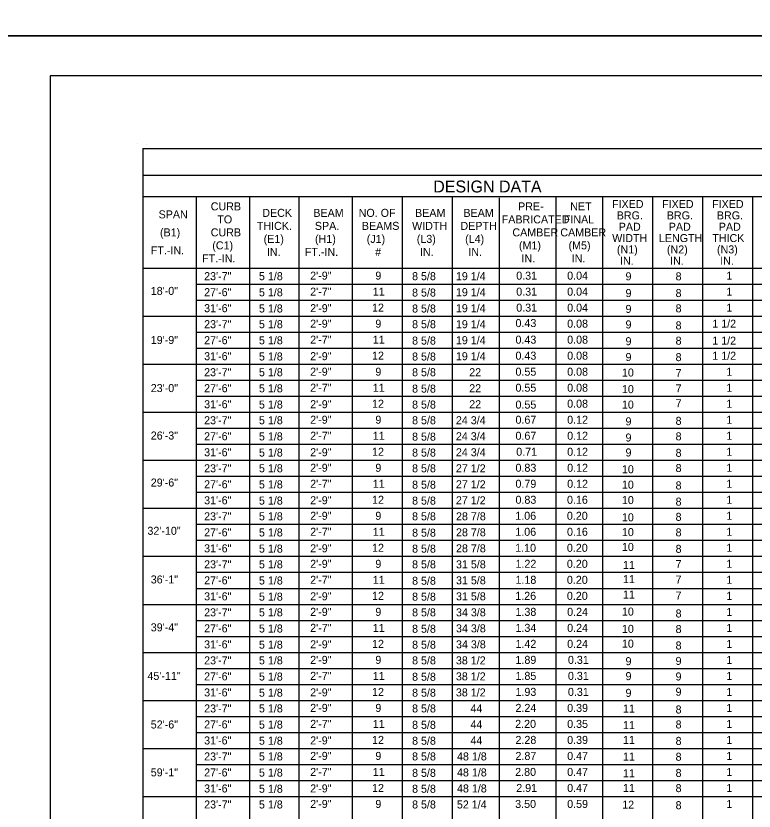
# Model space of a CAD drawing. Extents: x -5022 to -159, y 1126 to 7226.
# Drawn here: x -3813 to -3536.4, y 3805.3 to 4103.3 of the extents above; entities that cross this region are included whole.
import ezdxf

# ---------------------------------------------------------------- set-up
doc = ezdxf.new("R2010")
doc.units = 0
for name, color, linetype in [('2', 7, 'Continuous'), ('3', 7, 'Continuous'), ('PLT-BNDY', 7, 'Continuous')]:
    doc.layers.add(name, color=color, linetype=linetype)

msp = doc.modelspace()

# ---------------------------------------------------------------- linework, layer by layer
at = {"layer": '2'}
for p, q in [((-3014.13, 4080.81), (-3800.13, 4080.81)), ((-3800.13, 4080.81), (-3800.13, 3516.81)), ((-3767.44, 4055.53), (-3767.44, 4055.53)), ((-3764.04, 4054.95), (-3764.04, 4054.95))]:
    msp.add_line(p, q, dxfattribs=at)
at = {"layer": '3'}
for p, q in [((-3765.47, 4053.56), (-3765.47, 3702.75)), ((-3765.47, 4053.56), (-3051.23, 4053.56)), ((-3765.47, 4043.64), (-3051.23, 4043.64)), ((-3765.47, 4035.57), (-3051.23, 4035.57)), ((-3745.47, 4035.57), (-3745.47, 3702.75)), ((-3725.47, 4035.57), (-3725.47, 3702.75)), ((-3706.97, 4035.57), (-3706.97, 3702.75)), ((-3686.97, 4035.57), (-3686.97, 3702.75)), ((-3668.22, 4035.57), (-3668.22, 3702.75)), ((-3649.47, 4035.57), (-3649.47, 3702.75)), ((-3610.72, 4035.57), (-3610.72, 3702.75)), ((-3593.22, 4035.57), (-3593.22, 3702.75)), ((-3574.47, 4035.57), (-3574.47, 3702.75)), ((-3555.72, 4035.57), (-3555.72, 3702.75)), ((-3536.97, 4035.57), (-3536.97, 3702.75)), ((-3631.97, 4035.18), (-3631.97, 3702.75)), ((-3765.47, 4008.76), (-3051.23, 4008.76)), ((-3745.47, 4002.76), (-3051.23, 4002.76)), ((-3745.47, 3996.76), (-3051.23, 3996.76)), ((-3765.47, 3990.76), (-3051.23, 3990.76)), ((-3745.47, 3984.76), (-3051.23, 3984.76)), ((-3745.47, 3978.76), (-3051.23, 3978.76)), ((-3765.47, 3972.76), (-3051.23, 3972.76)), ((-3745.47, 3966.76), (-3051.23, 3966.76)), ((-3745.47, 3960.76), (-3051.23, 3960.76)), ((-3765.47, 3954.76), (-3051.23, 3954.76)), ((-3745.47, 3948.76), (-3051.23, 3948.76)), ((-3745.47, 3942.76), (-3051.23, 3942.76)), ((-3765.47, 3936.76), (-3051.23, 3936.76)), ((-3745.47, 3930.76), (-3051.23, 3930.76)), ((-3745.47, 3924.76), (-3051.23, 3924.76)), ((-3765.47, 3918.76), (-3051.23, 3918.76)), ((-3745.47, 3912.76), (-3051.23, 3912.76)), ((-3745.47, 3906.76), (-3051.23, 3906.76)), ((-3765.47, 3900.76), (-3051.23, 3900.76)), ((-3745.47, 3894.76), (-3051.23, 3894.76)), ((-3745.47, 3888.76), (-3051.23, 3888.76)), ((-3765.47, 3882.76), (-3051.23, 3882.76)), ((-3745.47, 3876.76), (-3051.23, 3876.76)), ((-3745.47, 3870.76), (-3051.23, 3870.76)), ((-3765.47, 3864.76), (-3051.23, 3864.76)), ((-3745.47, 3858.75), (-3051.23, 3858.76)), ((-3745.47, 3852.75), (-3051.23, 3852.76)), ((-3765.47, 3846.75), (-3051.23, 3846.76)), ((-3745.47, 3840.75), (-3051.23, 3840.76)), ((-3745.47, 3834.76), (-3051.23, 3834.76)), ((-3765.47, 3828.76), (-3051.23, 3828.76)), ((-3745.47, 3822.75), (-3051.23, 3822.76)), ((-3745.47, 3816.75), (-3051.23, 3816.76)), ((-3765.47, 3810.75), (-3051.23, 3810.76))]:
    msp.add_line(p, q, dxfattribs=at)
at = {"layer": 'PLT-BNDY'}
for points in [[(-3840.13, 4689.81), (-2999.13, 4689.81), (-2999.13, 4095.81), (-3840.13, 4095.81)], [(-3840.13, 4095.81), (-2999.13, 4095.81), (-2999.13, 3501.81), (-3840.13, 3501.81)]]:
    msp.add_lwpolyline(points, close=True, dxfattribs=at)

# ---------------------------------------------------------------- texts
at = {"layer": '2'}
for s, height, p in [('DESIGN DATA', 4.4793, (-3656.62, 4037.13)), ('CURB', 3, (-3740, 4030.42)), ('PRE-', 3, (-3624.83, 4030.42)), ('NET', 3, (-3605.29, 4030.42)), ('FIXED', 3, (-3589.62, 4031.29)), ('FIXED', 3, (-3570.87, 4031.29)), ('FIXED', 3, (-3552.12, 4031.29)), ('SPAN', 3, (-3759.54, 4027.42)), ('DECK', 3, (-3720.68, 4027.98)), ('BEAM', 3, (-3701.56, 4027.98)), ('NO. OF', 3, (-3684.56, 4027.98)), ('BEAM', 3, (-3663.43, 4027.98)), ('BEAM', 3, (-3645.31, 4027.98)), ('BRG.', 3, (-3587.85, 4027.04)), ('BRG.', 3, (-3569.1, 4027.04)), ('BRG.', 3, (-3550.34, 4027.04)), ('TO', 3, (-3737.54, 4025.54)), ('FABRICATED', 3, (-3630.96, 4025.54)), ('FINAL', 3, (-3607.68, 4025.54)), ('(B1)', 3, (-3759.02, 4020.67)), ('CURB', 3, (-3740, 4020.67)), ('THICK.', 3, (-3722.72, 4023.11)), ('SPA.', 3, (-3700.98, 4023.11)), ('BEAMS', 3, (-3683.36, 4023.11)), ('WIDTH', 3, (-3664.55, 4023.11)), ('DEPTH', 3, (-3646.43, 4023.11)), ('CAMBER', 3, (-3626.96, 4020.67)), ('CAMBER', 3, (-3608.99, 4020.67)), ('PAD', 3, (-3587.12, 4022.79)), ('PAD', 3, (-3568.37, 4022.79)), ('PAD', 3, (-3549.62, 4022.79)), ('(E1)', 3, (-3720.17, 4018.23)), ('(H1)', 3, (-3700.92, 4018.23)), ('(J1)', 3, (-3681.54, 4018.23)), ('(L3)', 3, (-3662.79, 4018.23)), ('(L4)', 3, (-3644.67, 4018.23)), ('WIDTH', 3, (-3589.55, 4018.54)), ('LENGTH', 3, (-3572.05, 4018.54)), ('THICK', 3, (-3552.05, 4018.54)), ('(C1)', 3, (-3739.42, 4015.8)), ('(M1)', 3, (-3624.5, 4015.8)), ('(M5)', 3, (-3605.91, 4015.8)), ('FT.-IN.', 3, (-3762.45, 4013.92)), ('IN.', 3, (-3718.97, 4013.36)), ('FT.-IN.', 3, (-3704.73, 4013.36)), ('#', 3, (-3678.38, 4013.36)), ('IN.', 3, (-3661.6, 4013.36)), ('IN.', 3, (-3643.47, 4013.36)), ('(N1)', 3, (-3587.79, 4014.29)), ('(N2)', 3, (-3569.04, 4014.29)), ('(N3)', 3, (-3550.29, 4014.29)), ('FT.-IN.', 3, (-3743.22, 4010.92)), ('IN.', 3, (-3623.55, 4010.92)), ('IN.', 3, (-3604.72, 4010.92)), ('IN.', 3, (-3586.6, 4010.04)), ('IN.', 3, (-3567.85, 4010.04)), ('IN.', 3, (-3549.09, 4010.04)), ('23\'-7"', 3, (-3742.48, 4004.26)), ('5 1/8', 3, (-3721.93, 4004.26)), ('2\'-9"', 3, (-3702.73, 4004.45)), ('9', 3, (-3678.31, 4004.46)), ('8 5/8', 3, (-3664.55, 4004.26)), ('19 1/4', 3, (-3648.13, 4004.26)), ('0.31', 3, (-3625.51, 4004.46)), ('0.04', 3, (-3606.43, 4004.46)), ('9', 3, (-3584.56, 4004.21)), ('8', 3, (-3565.8, 4004.2)), ('1', 3, (-3546.76, 4004.46)), ('18\'-0"', 3, (-3762.48, 3998.74)), ('27\'-6"', 3, (-3742.48, 3998.26)), ('5 1/8', 3, (-3721.93, 3998.21)), ('2\'-7"', 3, (-3702.73, 3998.46)), ('11', 3, (-3679.27, 3998.46)), ('8 5/8', 3, (-3664.55, 3998.12)), ('19 1/4', 3, (-3648.13, 3998.26)), ('0.31', 3, (-3625.51, 3998.46)), ('0.04', 3, (-3606.43, 3998.46)), ('9', 3, (-3584.56, 3997.93)), ('8', 3, (-3565.8, 3997.92)), ('1', 3, (-3546.76, 3998.46)), ('31\'-6"', 3, (-3742.48, 3992.26)), ('5 1/8', 3, (-3721.93, 3992.15)), ('2\'-9"', 3, (-3702.73, 3992.27)), ('12', 3, (-3679.55, 3992.46)), ('8 5/8', 3, (-3664.55, 3992.14)), ('19 1/4', 3, (-3648.13, 3992.26)), ('0.31', 3, (-3625.51, 3992.46)), ('0.04', 3, (-3606.43, 3992.46)), ('9', 3, (-3584.56, 3991.99)), ('8', 3, (-3565.8, 3992.2)), ('1', 3, (-3546.76, 3992.46)), ('23\'-7"', 3, (-3742.48, 3986.26)), ('5 1/8', 3, (-3721.93, 3986.26)), ('2\'-9"', 3, (-3702.73, 3986.45)), ('9', 3, (-3678.31, 3986.46)), ('8 5/8', 3, (-3664.55, 3986.26)), ('19 1/4', 3, (-3648.13, 3986.26)), ('0.43', 3, (-3625.8, 3986.68)), ('0.08', 3, (-3606.43, 3986.46)), ('9', 3, (-3584.56, 3986.17)), ('8', 3, (-3565.8, 3985.8)), ('1 1/2', 3, (-3552.05, 3986.45)), ('19\'-9"', 3, (-3762.48, 3980.34)), ('27\'-6"', 3, (-3742.48, 3980.26)), ('5 1/8', 3, (-3721.93, 3980.21)), ('2\'-7"', 3, (-3702.73, 3980.45)), ('11', 3, (-3679.27, 3980.46)), ('8 5/8', 3, (-3664.55, 3980.12)), ('19 1/4', 3, (-3648.13, 3980.26)), ('0.43', 3, (-3625.8, 3980.46)), ('0.08', 3, (-3606.43, 3980.46)), ('9', 3, (-3584.56, 3979.89)), ('8', 3, (-3565.8, 3980.09)), ('1 1/2', 3, (-3552.05, 3980.1)), ('31\'-6"', 3, (-3742.48, 3974.26)), ('5 1/8', 3, (-3721.93, 3974.16)), ('2\'-9"', 3, (-3702.73, 3974.27)), ('12', 3, (-3679.55, 3974.46)), ('8 5/8', 3, (-3664.55, 3974.14)), ('19 1/4', 3, (-3648.13, 3974.26)), ('0.43', 3, (-3625.8, 3974.46)), ('0.08', 3, (-3606.43, 3974.46)), ('9', 3, (-3584.56, 3973.95)), ('8', 3, (-3565.8, 3973.92)), ('1 1/2', 3, (-3552.05, 3974.43)), ('23\'-7"', 3, (-3742.48, 3968.26)), ('5 1/8', 3, (-3721.93, 3968.26)), ('2\'-9"', 3, (-3702.73, 3968.45)), ('9', 3, (-3678.31, 3968.45)), ('8 5/8', 3, (-3664.55, 3968.26)), ('22', 3, (-3643.13, 3968.26)), ('0.55', 3, (-3625.8, 3968.45)), ('0.08', 3, (-3606.43, 3968.45)), ('10', 3, (-3585.91, 3968.14)), ('7', 3, (-3565.8, 3967.94)), ('1', 3, (-3546.76, 3968.45)), ('23\'-0"', 3, (-3762.48, 3962.32)), ('27\'-6"', 3, (-3742.48, 3962.26)), ('5 1/8', 3, (-3721.93, 3962.21)), ('2\'-7"', 3, (-3702.73, 3962.45)), ('11', 3, (-3679.27, 3962.45)), ('8 5/8', 3, (-3664.55, 3962.12)), ('22', 3, (-3643.13, 3962.26)), ('0.55', 3, (-3625.8, 3962.45)), ('0.08', 3, (-3606.43, 3962.45)), ('10', 3, (-3585.91, 3961.91)), ('7', 3, (-3565.8, 3962.16)), ('1', 3, (-3546.76, 3962.45)), ('31\'-6"', 3, (-3742.48, 3956.26)), ('5 1/8', 3, (-3721.93, 3956.15)), ('2\'-9"', 3, (-3702.73, 3956.27)), ('12', 3, (-3679.55, 3956.46)), ('8 5/8', 3, (-3664.55, 3956.14)), ('22', 3, (-3643.13, 3956.26)), ('0.55', 3, (-3625.8, 3956.12)), ('0.08', 3, (-3606.43, 3956.46)), ('10', 3, (-3585.91, 3956.14)), ('7', 3, (-3565.8, 3956.62)), ('1', 3, (-3546.76, 3956.45)), ('23\'-7"', 3, (-3742.48, 3950.26)), ('5 1/8', 3, (-3721.93, 3950.26)), ('2\'-9"', 3, (-3702.73, 3950.45)), ('9', 3, (-3678.31, 3950.45)), ('8 5/8', 3, (-3664.55, 3950.26)), ('24 3/4', 3, (-3648.13, 3950.26)), ('0.67', 3, (-3625.8, 3950.45)), ('0.12', 3, (-3606.43, 3950.45)), ('9', 3, (-3584.56, 3949.84)), ('8', 3, (-3565.8, 3950.04)), ('1', 3, (-3546.76, 3950.45)), ('26\'-3"', 3, (-3762.48, 3944.53)), ('27\'-6"', 3, (-3742.48, 3944.26)), ('5 1/8', 3, (-3721.93, 3944.2)), ('2\'-7"', 3, (-3702.73, 3944.45)), ('11', 3, (-3679.27, 3944.45)), ('8 5/8', 3, (-3664.55, 3944.12)), ('24 3/4', 3, (-3648.13, 3944.26)), ('0.67', 3, (-3625.8, 3944.45)), ('0.12', 3, (-3606.43, 3944.45)), ('9', 3, (-3584.56, 3943.78)), ('8', 3, (-3565.8, 3944.22)), ('1', 3, (-3546.76, 3944.45)), ('31\'-6"', 3, (-3742.48, 3938.26)), ('5 1/8', 3, (-3721.93, 3938.15)), ('2\'-9"', 3, (-3702.73, 3938.27)), ('12', 3, (-3679.55, 3938.45)), ('8 5/8', 3, (-3664.55, 3938.14)), ('24 3/4', 3, (-3648.13, 3938.26)), ('0.71', 3, (-3625.51, 3938.45)), ('0.12', 3, (-3606.43, 3938.45)), ('9', 3, (-3584.56, 3938.19)), ('8', 3, (-3565.8, 3938.05)), ('1', 3, (-3546.76, 3938.45)), ('23\'-7"', 3, (-3742.48, 3932.26)), ('5 1/8', 3, (-3721.93, 3932.26)), ('2\'-9"', 3, (-3702.73, 3932.45)), ('9', 3, (-3678.31, 3932.45)), ('8 5/8', 3, (-3664.55, 3932.26)), ('27 1/2', 3, (-3648.13, 3932.26)), ('0.83', 3, (-3625.8, 3932.45)), ('0.12', 3, (-3606.43, 3932.45)), ('10', 3, (-3585.91, 3931.89)), ('8', 3, (-3565.8, 3932.34)), ('1', 3, (-3546.76, 3932.45)), ('29\'-6"', 3, (-3762.48, 3926.91)), ('27\'-6"', 3, (-3742.48, 3926.26)), ('5 1/8', 3, (-3721.93, 3926.21)), ('2\'-7"', 3, (-3702.73, 3926.45)), ('11', 3, (-3679.27, 3926.45)), ('8 5/8', 3, (-3664.55, 3926.12)), ('27 1/2', 3, (-3648.13, 3926.26)), ('0.79', 3, (-3625.81, 3926.45)), ('0.12', 3, (-3606.43, 3926.45)), ('10', 3, (-3585.91, 3926.12)), ('8', 3, (-3565.8, 3925.83)), ('1', 3, (-3546.76, 3926.45)), ('31\'-6"', 3, (-3742.48, 3920.25)), ('5 1/8', 3, (-3721.93, 3920.15)), ('2\'-9"', 3, (-3702.73, 3920.27)), ('12', 3, (-3679.55, 3920.45)), ('8 5/8', 3, (-3664.55, 3920.14)), ('27 1/2', 3, (-3648.13, 3920.26)), ('0.83', 3, (-3625.8, 3920.45)), ('0.16', 3, (-3606.49, 3920.45)), ('10', 3, (-3585.91, 3920.34)), ('8', 3, (-3565.8, 3919.77)), ('1', 3, (-3546.76, 3920.45)), ('23\'-7"', 3, (-3742.48, 3914.26)), ('5 1/8', 3, (-3721.93, 3914.26)), ('2\'-9"', 3, (-3702.73, 3914.45)), ('9', 3, (-3678.31, 3914.45)), ('8 5/8', 3, (-3664.55, 3914.26)), ('28 7/8', 3, (-3648.09, 3914.26)), ('1.06', 3, (-3625.87, 3914.45)), ('0.20', 3, (-3606.53, 3914.45)), ('10', 3, (-3585.91, 3913.88)), ('8', 3, (-3565.8, 3914.06)), ('1', 3, (-3546.76, 3914.45)), ('32\'-10"', 3, (-3763.73, 3908.82)), ('27\'-6"', 3, (-3742.48, 3908.26)), ('5 1/8', 3, (-3721.93, 3908.2)), ('2\'-7"', 3, (-3702.73, 3908.45)), ('11', 3, (-3679.27, 3908.45)), ('8 5/8', 3, (-3664.55, 3908.12)), ('28 7/8', 3, (-3648.09, 3908.26)), ('1.06', 3, (-3625.87, 3908.45)), ('0.16', 3, (-3606.49, 3908.45)), ('10', 3, (-3585.91, 3908.33)), ('8', 3, (-3565.8, 3908.23)), ('1', 3, (-3546.76, 3908.45)), ('31\'-6"', 3, (-3742.48, 3902.25)), ('5 1/8', 3, (-3721.93, 3902.15)), ('2\'-9"', 3, (-3702.73, 3902.26)), ('12', 3, (-3679.55, 3902.45)), ('8 5/8', 3, (-3664.55, 3902.14)), ('28 7/8', 3, (-3648.09, 3902.26)), ('1.10', 3, (-3625.91, 3902.45)), ('0.20', 3, (-3606.53, 3902.45)), ('10', 3, (-3585.91, 3902.79)), ('8', 3, (-3565.8, 3902.06)), ('1', 3, (-3546.76, 3902.45)), ('23\'-7"', 3, (-3742.48, 3896.26)), ('5 1/8', 3, (-3721.93, 3896.26)), ('2\'-9"', 3, (-3702.73, 3896.45)), ('9', 3, (-3678.31, 3896.45)), ('8 5/8', 3, (-3664.55, 3896.26)), ('31 5/8', 3, (-3648.09, 3896.26)), ('1.22', 3, (-3625.8, 3896.45)), ('0.20', 3, (-3606.53, 3896.45)), ('11', 3, (-3585.52, 3896.02)), ('7', 3, (-3565.8, 3896.35)), ('1', 3, (-3546.76, 3896.45)), ('36\'-1"', 3, (-3762.48, 3890.59)), ('27\'-6"', 3, (-3742.48, 3890.26)), ('5 1/8', 3, (-3721.93, 3890.2)), ('2\'-7"', 3, (-3702.73, 3890.45)), ('11', 3, (-3679.27, 3890.45)), ('8 5/8', 3, (-3664.55, 3890.11)), ('31 5/8', 3, (-3648.09, 3890.26)), ('1.18', 3, (-3625.8, 3890.45)), ('0.20', 3, (-3606.53, 3890.45)), ('11', 3, (-3585.52, 3890.71)), ('7', 3, (-3565.8, 3890.57)), ('1', 3, (-3546.76, 3890.45)), ('31\'-6"', 3, (-3742.48, 3884.25)), ('5 1/8', 3, (-3721.93, 3884.15)), ('2\'-9"', 3, (-3702.73, 3884.27)), ('12', 3, (-3679.55, 3884.45)), ('8 5/8', 3, (-3664.55, 3884.14)), ('31 5/8', 3, (-3648.09, 3884.26)), ('1.26', 3, (-3625.87, 3884.45)), ('0.20', 3, (-3606.53, 3884.45)), ('11', 3, (-3585.52, 3884.94)), ('7', 3, (-3565.8, 3884.57)), ('1', 3, (-3546.76, 3884.45)), ('23\'-7"', 3, (-3742.48, 3878.26)), ('5 1/8', 3, (-3721.93, 3878.26)), ('2\'-9"', 3, (-3702.73, 3878.45)), ('9', 3, (-3678.31, 3878.45)), ('8 5/8', 3, (-3664.55, 3878.26)), ('34 3/8', 3, (-3648.09, 3878.26)), ('1.38', 3, (-3625.8, 3878.45)), ('0.24', 3, (-3606.43, 3878.45)), ('10', 3, (-3585.91, 3878.55)), ('8', 3, (-3565.8, 3877.84)), ('1', 3, (-3546.76, 3878.45)), ('39\'-4"', 3, (-3762.48, 3872.65)), ('27\'-6"', 3, (-3742.48, 3872.26)), ('5 1/8', 3, (-3721.93, 3872.2)), ('2\'-7"', 3, (-3702.73, 3872.45)), ('11', 3, (-3679.27, 3872.45)), ('8 5/8', 3, (-3664.55, 3872.11)), ('34 3/8', 3, (-3648.09, 3872.26)), ('1.34', 3, (-3625.8, 3872.45)), ('0.24', 3, (-3606.43, 3872.45)), ('10', 3, (-3585.91, 3872.08)), ('8', 3, (-3565.8, 3872.01)), ('1', 3, (-3546.76, 3872.45)), ('31\'-6"', 3, (-3742.48, 3866.25)), ('5 1/8', 3, (-3721.93, 3866.15)), ('2\'-9"', 3, (-3702.73, 3866.27)), ('12', 3, (-3679.55, 3866.45)), ('8 5/8', 3, (-3664.55, 3866.14)), ('34 3/8', 3, (-3648.09, 3866.26)), ('1.42', 3, (-3625.8, 3866.45)), ('0.24', 3, (-3606.43, 3866.45)), ('10', 3, (-3585.91, 3866.53)), ('8', 3, (-3565.8, 3865.84)), ('1', 3, (-3546.76, 3866.45)), ('23\'-7"', 3, (-3742.48, 3860.26)), ('5 1/8', 3, (-3721.93, 3860.26)), ('2\'-9"', 3, (-3702.73, 3860.45)), ('9', 3, (-3678.31, 3860.45)), ('8 5/8', 3, (-3664.55, 3860.26)), ('38 1/2', 3, (-3648.13, 3860.26)), ('1.89', 3, (-3625.81, 3860.45)), ('0.31', 3, (-3606.14, 3860.45)), ('9', 3, (-3584.56, 3859.96)), ('9', 3, (-3565.81, 3860.06)), ('1', 3, (-3546.76, 3860.45)), ('45\'-11"', 3, (-3763.73, 3854.43)), ('27\'-6"', 3, (-3742.48, 3854.26)), ('5 1/8', 3, (-3721.93, 3854.2)), ('2\'-7"', 3, (-3702.73, 3854.45)), ('11', 3, (-3679.27, 3854.45)), ('8 5/8', 3, (-3664.55, 3854.12)), ('38 1/2', 3, (-3648.13, 3854.26)), ('1.85', 3, (-3625.8, 3854.45)), ('0.31', 3, (-3606.14, 3854.45)), ('9', 3, (-3584.56, 3854.36)), ('9', 3, (-3565.81, 3854.23)), ('1', 3, (-3546.76, 3854.45)), ('31\'-6"', 3, (-3742.48, 3848.25)), ('5 1/8', 3, (-3721.93, 3848.15)), ('2\'-9"', 3, (-3702.73, 3848.27)), ('12', 3, (-3679.55, 3848.45)), ('8 5/8', 3, (-3664.55, 3848.14)), ('38 1/2', 3, (-3648.13, 3848.26)), ('1.93', 3, (-3625.8, 3848.45)), ('0.31', 3, (-3606.14, 3848.45)), ('9', 3, (-3584.56, 3848.08)), ('9', 3, (-3565.81, 3848.52)), ('1', 3, (-3546.76, 3848.45)), ('23\'-7"', 3, (-3742.48, 3842.25)), ('5 1/8', 3, (-3721.93, 3842.25)), ('2\'-9"', 3, (-3702.73, 3842.45)), ('9', 3, (-3678.31, 3842.45)), ('8 5/8', 3, (-3664.55, 3842.25)), ('44', 3, (-3642.67, 3842.26)), ('2.24', 3, (-3625.8, 3842.45)), ('0.39', 3, (-3606.43, 3842.45)), ('11', 3, (-3585.52, 3842.21)), ('8', 3, (-3565.8, 3841.85)), ('1', 3, (-3546.76, 3842.45)), ('52\'-6"', 3, (-3762.48, 3836.23)), ('27\'-6"', 3, (-3742.48, 3836.25)), ('5 1/8', 3, (-3721.93, 3836.2)), ('2\'-7"', 3, (-3702.73, 3836.45)), ('11', 3, (-3679.27, 3836.45)), ('8 5/8', 3, (-3664.55, 3836.11)), ('44', 3, (-3642.67, 3836.26)), ('2.20', 3, (-3625.91, 3836.45)), ('0.35', 3, (-3606.43, 3836.45)), ('11', 3, (-3585.52, 3835.98)), ('8', 3, (-3565.8, 3836.25)), ('1', 3, (-3546.76, 3836.45)), ('31\'-6"', 3, (-3742.48, 3830.25)), ('5 1/8', 3, (-3721.93, 3830.15)), ('2\'-9"', 3, (-3702.73, 3830.26)), ('12', 3, (-3679.55, 3830.45)), ('8 5/8', 3, (-3664.55, 3830.14)), ('44', 3, (-3642.67, 3830.26)), ('2.28', 3, (-3625.8, 3830.45)), ('0.39', 3, (-3606.43, 3830.45)), ('11', 3, (-3585.52, 3830.44)), ('8', 3, (-3565.8, 3830.08)), ('1', 3, (-3546.76, 3830.45)), ('23\'-7"', 3, (-3742.48, 3824.26)), ('5 1/8', 3, (-3721.93, 3824.26)), ('2\'-9"', 3, (-3702.73, 3824.45)), ('9', 3, (-3678.31, 3824.45)), ('8 5/8', 3, (-3664.55, 3824.26)), ('48 1/8', 3, (-3647.72, 3824.26)), ('2.87', 3, (-3625.8, 3824.45)), ('0.47', 3, (-3606.43, 3824.45)), ('11', 3, (-3585.52, 3824.2)), ('8', 3, (-3565.8, 3824.14)), ('1', 3, (-3546.76, 3824.45)), ('59\'-1"', 3, (-3762.48, 3818.29)), ('27\'-6"', 3, (-3742.48, 3818.25)), ('5 1/8', 3, (-3721.93, 3818.2)), ('2\'-7"', 3, (-3702.73, 3818.45)), ('11', 3, (-3679.27, 3818.45)), ('8 5/8', 3, (-3664.55, 3818.11)), ('48 1/8', 3, (-3647.72, 3818.26)), ('2.80', 3, (-3625.91, 3818.45)), ('0.47', 3, (-3606.43, 3818.45)), ('11', 3, (-3585.52, 3817.97)), ('8', 3, (-3565.8, 3818.09)), ('1', 3, (-3546.76, 3818.45)), ('31\'-6"', 3, (-3742.48, 3812.25)), ('5 1/8', 3, (-3721.93, 3812.15)), ('2\'-9"', 3, (-3702.73, 3812.27)), ('12', 3, (-3679.55, 3812.45)), ('8 5/8', 3, (-3664.55, 3812.14)), ('48 1/8', 3, (-3647.72, 3812.26)), ('2.91', 3, (-3625.51, 3812.45)), ('0.47', 3, (-3606.43, 3812.45)), ('11', 3, (-3585.52, 3812.43)), ('8', 3, (-3565.8, 3812.38)), ('1', 3, (-3546.76, 3812.45)), ('23\'-7"', 3, (-3742.48, 3806.25)), ('5 1/8', 3, (-3721.93, 3806.25)), ('2\'-9"', 3, (-3702.73, 3806.45)), ('9', 3, (-3678.31, 3806.45)), ('8 5/8', 3, (-3664.55, 3806.25)), ('52 1/4', 3, (-3647.76, 3806.26)), ('3.50', 3, (-3625.91, 3806.45)), ('0.59', 3, (-3606.43, 3806.45)), ('12', 3, (-3585.8, 3806.18)), ('8', 3, (-3565.8, 3805.98)), ('1', 3, (-3546.76, 3806.45))]:
    msp.add_text(s, height=height, dxfattribs=at).set_placement(p)

doc.saveas('drawing.dxf')
